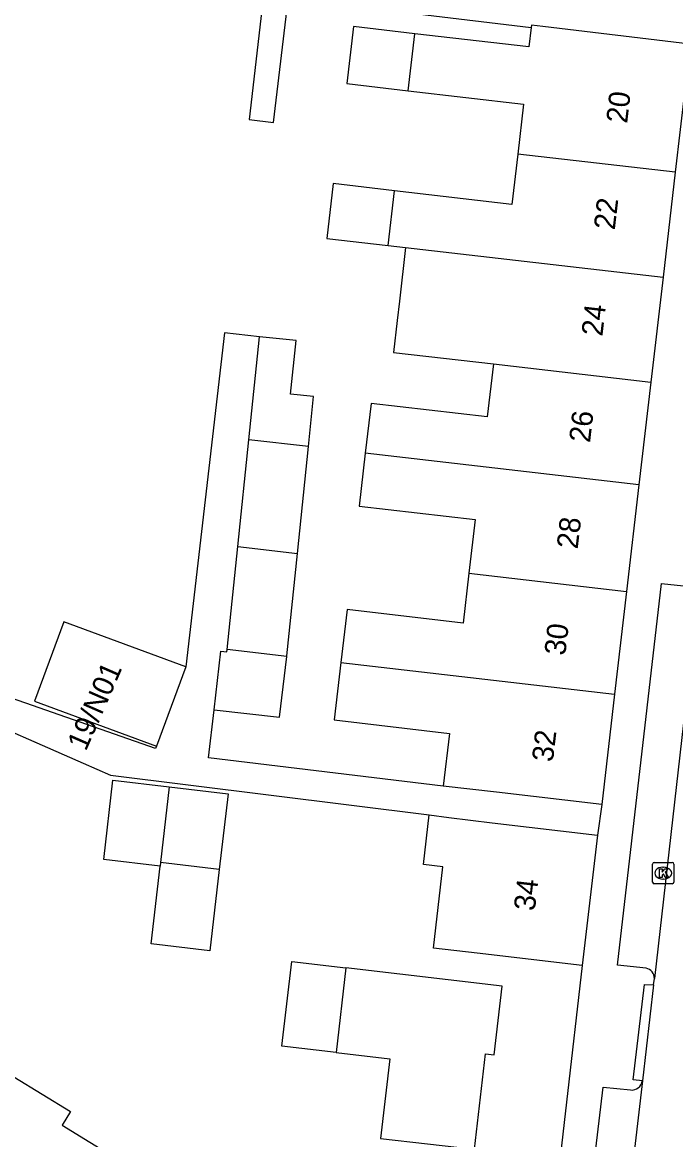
# Model space of a CAD drawing. Extents: x 161696 to 162377, y 380761 to 381673.
# Drawn here: x 161918.5 to 161949.3, y 381041 to 381093.8 of the extents above; entities that cross this region are included whole.
import ezdxf

# ---------------------------------------------------------------- set-up
doc = ezdxf.new("R2010")
doc.units = 0
for name, color, linetype in [('IMGEO_Kolk', 7, 'Continuous'), ('IMGEO_Pand', 7, 'Continuous'), ('IMGEO_Pand_nummerreeks', 7, 'Continuous'), ('IMGEO_Rijbaan_lokaal_open', 7, 'Continuous'), ('IMGEO_Voetpad_open', 7, 'Continuous')]:
    doc.layers.add(name, color=color, linetype=linetype)

msp = doc.modelspace()

# ---------------------------------------------------------------- linework, layer by layer
at = {"layer": 'IMGEO_Kolk'}
for p, q in [((161948.26, 381053.155), (161948.26, 381054.007)), ((161948.335, 381054.081), (161949.187, 381054.081)), ((161949.261, 381054.007), (161949.261, 381053.155)), ((161948.748, 381053.861), (161948.773, 381053.861)), ((161949.187, 381053.081), (161948.335, 381053.081)), ((161948.771, 381053.301), (161948.746, 381053.301))]:
    msp.add_line(p, q, dxfattribs=at)
for points in [[(161948.26, 381053.155), (161948.26, 381054.007)], [(161948.335, 381054.081), (161949.187, 381054.081)], [(161949.261, 381054.007), (161949.261, 381053.155)], [(161948.581, 381053.781), (161948.704, 381053.781), (161948.704, 381053.63), (161948.834, 381053.781), (161948.998, 381053.781), (161948.852, 381053.63), (161949.005, 381053.381), (161948.853, 381053.381), (161948.768, 381053.545), (161948.704, 381053.478), (161948.704, 381053.381), (161948.581, 381053.381), (161948.581, 381053.781)], [(161949.187, 381053.081), (161948.335, 381053.081)]]:
    msp.add_lwpolyline(points, dxfattribs=at)
for centre, start, end in [((161948.337, 381054.005), 91.552, 178.448), ((161948.337, 381054.005), 91.552, 178.448), ((161949.185, 381054.005), 1.552, 88.448), ((161949.185, 381054.005), 1.552, 88.448), ((161948.337, 381053.157), 181.552, 268.448), ((161948.337, 381053.157), 181.552, 268.448), ((161949.185, 381053.157), 271.552, 358.448), ((161949.185, 381053.157), 271.552, 358.448)]:
    msp.add_arc(centre, 0.0765, start, end, dxfattribs=at)
for centre, major_axis, ratio, start_param, end_param in [((161948.747, 381053.581), (-0.387, 0.002), 0.722429, 4.712389, 7.853982), ((161948.772, 381053.581), (-0.39, 0.002), 0.717154, 1.570796, 4.712389)]:
    msp.add_ellipse(centre, major_axis=major_axis, ratio=ratio, start_param=start_param, end_param=end_param, dxfattribs=at)
at = {"layer": 'IMGEO_Pand'}
for points in [[(161937.14, 381094.163), (161942.521, 381093.512)], [(161937.031, 381093.223), (161934.134, 381093.558), (161933.822, 381090.87), (161936.719, 381090.533)], [(161942.521, 381093.512), (161942.416, 381092.6), (161937.031, 381093.223)], [(161950.03, 381092.727), (161943.075, 381093.569), (161942.535, 381093.634), (161942.521, 381093.512)], [(161936.719, 381090.533), (161937.031, 381093.223)], [(161950.03, 381092.727), (161949.327, 381086.68)], [(161936.719, 381090.533), (161942.162, 381089.9), (161941.887, 381087.54)], [(161941.887, 381087.54), (161941.611, 381085.163), (161936.072, 381085.807)], [(161949.327, 381086.68), (161941.887, 381087.54)], [(161949.327, 381086.68), (161948.751, 381081.721)], [(161936.072, 381085.807), (161933.18, 381086.143), (161932.88, 381083.556), (161935.772, 381083.222)], [(161935.772, 381083.222), (161936.072, 381085.807)], [(161935.772, 381083.222), (161936.598, 381083.126)], [(161936.598, 381083.126), (161936.303, 381080.6), (161936.195, 381079.674), (161936.02, 381078.176), (161940.739, 381077.631)], [(161936.598, 381083.126), (161948.751, 381081.721)], [(161948.751, 381081.721), (161948.175, 381076.772)], [(161929.189, 381074.048), (161929.69, 381078.908)], [(161932.008, 381073.722), (161932.252, 381076.09), (161931.164, 381076.203), (161931.424, 381078.729), (161929.69, 381078.908)], [(161940.739, 381077.631), (161940.448, 381075.127), (161934.965, 381075.765), (161934.691, 381073.412)], [(161940.739, 381077.631), (161948.175, 381076.772)], [(161948.175, 381076.772), (161947.611, 381071.919)], [(161928.669, 381069.002), (161929.189, 381074.048)], [(161932.008, 381073.722), (161929.189, 381074.048)], [(161931.489, 381068.676), (161932.008, 381073.722)], [(161934.691, 381073.412), (161934.4, 381070.911), (161939.874, 381070.274), (161939.579, 381067.74)], [(161947.611, 381071.919), (161934.691, 381073.412)], [(161947.611, 381071.919), (161947.025, 381066.879)], [(161928.169, 381064.141), (161928.669, 381069.002)], [(161928.669, 381069.002), (161931.489, 381068.676)], [(161930.987, 381063.815), (161930.992, 381063.85), (161931.489, 381068.676)], [(161939.579, 381067.74), (161939.306, 381065.391), (161933.834, 381066.027), (161933.543, 381063.52)], [(161939.579, 381067.74), (161947.025, 381066.879)], [(161947.025, 381066.879), (161946.46, 381062.027)], [(161926.214, 381063.326), (161920.461, 381065.447), (161919.079, 381061.699), (161924.831, 381059.577)], [(161927.56, 381061.295), (161927.869, 381064.058), (161928.157, 381064.026), (161928.169, 381064.141)], [(161930.987, 381063.815), (161928.169, 381064.141)], [(161927.56, 381061.295), (161930.641, 381060.951), (161930.987, 381063.815)], [(161933.543, 381063.52), (161933.228, 381060.814), (161938.661, 381060.182), (161938.372, 381057.691)], [(161933.543, 381063.52), (161946.46, 381062.027)], [(161926.214, 381063.326), (161924.831, 381059.577)], [(161946.46, 381062.027), (161945.855, 381056.821)], [(161925, 381053.907), (161922.34, 381054.216), (161922.775, 381057.964), (161925.435, 381057.655)], [(161925.435, 381057.655), (161925.021, 381054.086)], [(161925.435, 381057.655), (161928.212, 381057.332), (161927.797, 381053.759)], [(161945.855, 381056.821), (161940.889, 381057.398), (161938.372, 381057.691)], [(161944.934, 381049.22), (161939.968, 381049.797), (161937.906, 381050.037), (161938.359, 381053.871), (161937.434, 381053.988), (161937.711, 381056.326)], [(161937.711, 381056.326), (161938.636, 381056.209), (161940.684, 381055.951), (161945.65, 381055.374)], [(161945.65, 381055.374), (161944.934, 381049.22)], [(161925.021, 381054.086), (161925, 381053.907)], [(161927.797, 381053.759), (161925.021, 381054.086)], [(161927.797, 381053.759), (161927.35, 381049.911), (161924.573, 381050.233), (161925, 381053.907)], [(161933.312, 381045.109), (161930.758, 381045.406), (161931.222, 381049.4), (161933.772, 381049.104)], [(161933.772, 381049.104), (161933.312, 381045.109)], [(161933.312, 381045.109), (161935.844, 381044.815), (161935.409, 381041.052), (161939.845, 381040.536), (161940.37, 381045.052), (161940.778, 381045.005), (161941.155, 381048.246), (161933.772, 381049.104)], [(161918.09, 381043.966), (161920.768, 381042.317), (161920.378, 381041.684), (161922.995, 381040.073)]]:
    msp.add_lwpolyline(points, dxfattribs=at)
at = {"layer": 'IMGEO_Rijbaan_lokaal_open'}
for points in [[(161950.49, 381067.484), (161948.346, 381048.6)], [(161948.302, 381048.297), (161947.774, 381043.773)], [(161948.302, 381048.297), (161948.346, 381048.6)], [(161947.774, 381043.773), (161944.762, 381017.945)]]:
    msp.add_lwpolyline(points, dxfattribs=at)
at = {"layer": 'IMGEO_Voetpad_open'}
for points in [[(161925.054, 381121.763), (161920.066, 381119.848), (161920.61, 381118.431), (161933.204, 381123.403), (161932.426, 381116.991), (161929.205, 381089.166), (161930.357, 381089.033), (161934.58, 381124.356), (161942.325, 381133.154), (161943.667, 381134.128), (161946.272, 381134.265)], [(161929.69, 381078.908), (161928.04, 381079.099), (161926.214, 381063.326)], [(161924.831, 381059.577), (161924.793, 381059.467), (161896.944, 381069.188)], [(161947.955, 381049.089), (161946.607, 381049.227), (161948.676, 381067.266), (161950.017, 381067.113)], [(161938.372, 381057.691), (161927.291, 381059.02), (161927.56, 381061.295)], [(161917.362, 381060.521), (161917.5, 381060.471), (161922.667, 381058.201), (161937.711, 381056.326)], [(161945.855, 381056.821), (161945.65, 381055.374)], [(161944.934, 381049.22), (161941.233, 381016.938)], [(161947.774, 381043.773), (161947.339, 381043.819), (161947.874, 381048.327), (161948.302, 381048.297)], [(161943.058, 381019.379), (161945.922, 381043.47), (161947.216, 381043.338)]]:
    msp.add_lwpolyline(points, dxfattribs=at)
for centre, radius, start, end in [((161947.856, 381048.609), 0.49, 358.902, 78.389), ((161947.274, 381043.839), 0.504, 263.3574, 352.5204)]:
    msp.add_arc(centre, radius, start, end, dxfattribs=at)

# ---------------------------------------------------------------- texts
at = {"layer": 'IMGEO_Pand_nummerreeks'}
for s, rotation, p in [('20', 83.3654, (161947.055, 381088.962)), ('22', 83.3654, (161946.471, 381083.931)), ('24', 83.3654, (161945.886, 381078.908)), ('26', 83.3671, (161945.302, 381073.882)), ('28', 83.3671, (161944.718, 381068.859)), ('30', 83.3671, (161944.133, 381063.833)), ('19/N01', 66.3706, (161921.496, 381059.303)), ('32', 83.3671, (161943.549, 381058.801)), ('34', 83.3654, (161942.693, 381051.767))]:
    msp.add_text(s, height=1, rotation=rotation, dxfattribs=at).set_placement(p)

doc.saveas('drawing.dxf')
